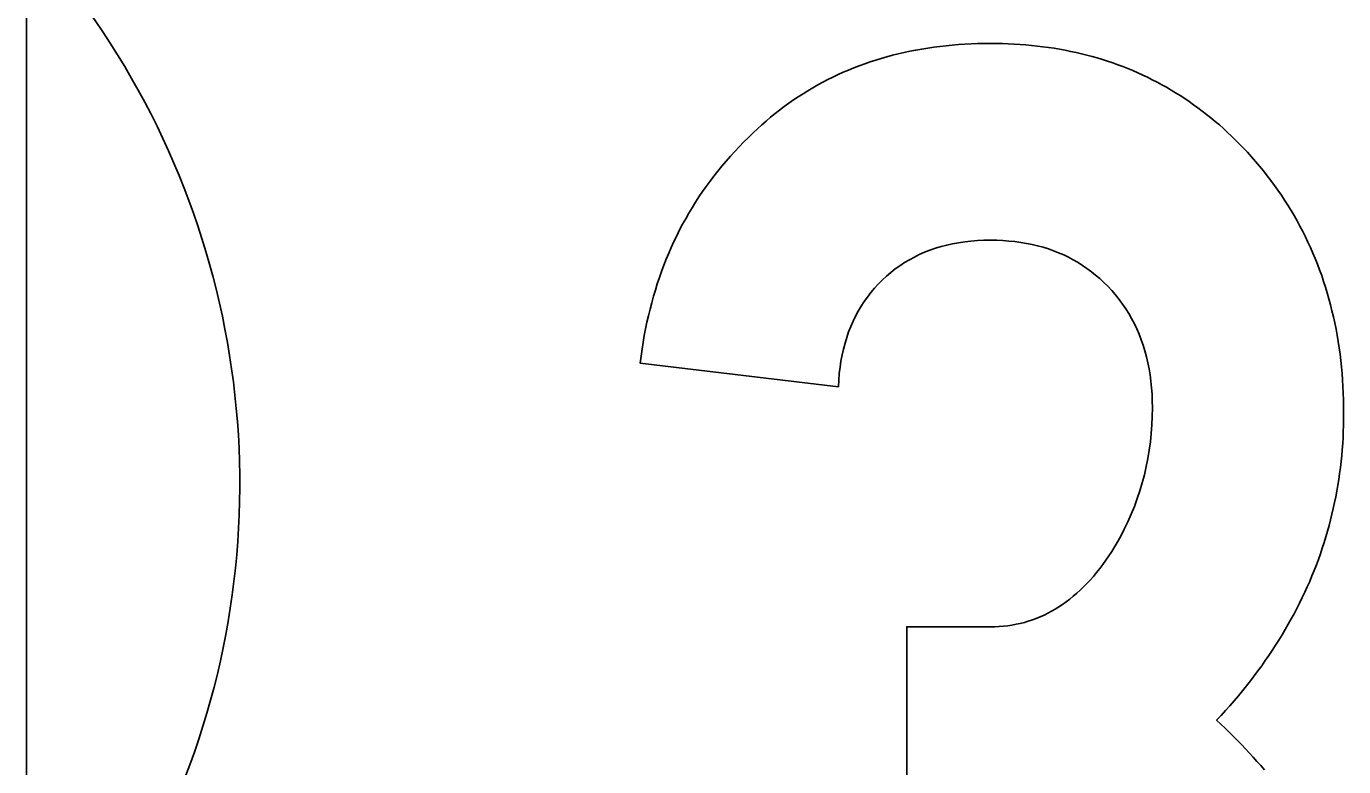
# Model space of a CAD drawing. Extents: x 10133 to 81668, y 5524 to 11018.
# Drawn here: x 35486.89 to 35532.1, y 8332.68 to 8358.09 of the extents above; entities that cross this region are included whole.
import ezdxf

# ---------------------------------------------------------------- set-up
doc = ezdxf.new("R2010")
doc.units = 0
doc.layers.add('DisPlatData', color=7, linetype='Continuous')

msp = doc.modelspace()

# ---------------------------------------------------------------- linework, layer by layer
at = {"layer": 'DisPlatData'}
for p, q in [((35486.892, 8374.479), (35486.892, 8286.979)), ((35486.892, 8374.479), (35486.892, 8286.979)), ((35486.892, 8286.979), (35486.892, 8374.479)), ((35486.892, 8286.979), (35486.892, 8374.479)), ((35518.679, 8350.626), (35518.479, 8350.582))]:
    msp.add_line(p, q, dxfattribs=at)
for points in [[(35521.387, 8357.436), (35521.191, 8357.454), (35520.995, 8357.469), (35520.795, 8357.482), (35520.591, 8357.492), (35520.391, 8357.498), (35520.183, 8357.503), (35519.979, 8357.504), (35519.758, 8357.503), (35519.533, 8357.498), (35519.316, 8357.49), (35519.095, 8357.479), (35518.879, 8357.464), (35518.666, 8357.447), (35518.454, 8357.426), (35518.241, 8357.403), (35518.033, 8357.376), (35517.824, 8357.345), (35517.62, 8357.312), (35517.416, 8357.276), (35517.216, 8357.236), (35517.012, 8357.193), (35516.816, 8357.148), (35516.62, 8357.098), (35516.424, 8357.046), (35516.233, 8356.991), (35516.041, 8356.932), (35515.849, 8356.87), (35515.662, 8356.805), (35515.474, 8356.738), (35515.291, 8356.666), (35515.108, 8356.592), (35514.929, 8356.514), (35514.749, 8356.433), (35514.574, 8356.349), (35514.399, 8356.262), (35514.224, 8356.172), (35514.054, 8356.078), (35513.883, 8355.982), (35513.716, 8355.882), (35513.549, 8355.779), (35513.383, 8355.673), (35513.22, 8355.564), (35513.058, 8355.451), (35512.899, 8355.336), (35512.741, 8355.217), (35512.587, 8355.095), (35512.433, 8354.97), (35512.283, 8354.842), (35512.129, 8354.71), (35511.983, 8354.575), (35511.837, 8354.438), (35511.67, 8354.281), (35511.512, 8354.122), (35511.354, 8353.961), (35511.204, 8353.798), (35511.054, 8353.633), (35510.904, 8353.466), (35510.762, 8353.297), (35510.624, 8353.125), (35510.487, 8352.952), (35510.354, 8352.776), (35510.224, 8352.598), (35510.099, 8352.419), (35509.974, 8352.237), (35509.858, 8352.053), (35509.741, 8351.867), (35509.629, 8351.678), (35509.52, 8351.488), (35509.412, 8351.296), (35509.312, 8351.101), (35509.212, 8350.905), (35509.116, 8350.706), (35509.024, 8350.505), (35508.937, 8350.303), (35508.854, 8350.098), (35508.77, 8349.89), (35508.691, 8349.681), (35508.616, 8349.47), (35508.545, 8349.257), (35508.479, 8349.041), (35508.412, 8348.824), (35508.354, 8348.604), (35508.295, 8348.383), (35508.241, 8348.159), (35508.187, 8347.933), (35508.141, 8347.705), (35508.095, 8347.475), (35508.058, 8347.243), (35508.02, 8347.008), (35507.987, 8346.772), (35507.954, 8346.533), (35514.758, 8345.719), (35514.77, 8345.947), (35514.791, 8346.17), (35514.816, 8346.388), (35514.849, 8346.602), (35514.887, 8346.81), (35514.933, 8347.015), (35514.987, 8347.214), (35515.045, 8347.409)], [(35515.045, 8347.409), (35514.987, 8347.214), (35514.933, 8347.015), (35514.887, 8346.81), (35514.849, 8346.602), (35514.816, 8346.388), (35514.791, 8346.17), (35514.77, 8345.947), (35514.758, 8345.719), (35507.954, 8346.533), (35507.987, 8346.772), (35508.02, 8347.008), (35508.058, 8347.243), (35508.095, 8347.475), (35508.141, 8347.705), (35508.187, 8347.933), (35508.241, 8348.159), (35508.295, 8348.383), (35508.354, 8348.604), (35508.412, 8348.824), (35508.479, 8349.041), (35508.545, 8349.257), (35508.616, 8349.47), (35508.691, 8349.681), (35508.77, 8349.89), (35508.854, 8350.098), (35508.937, 8350.303), (35509.024, 8350.505), (35509.116, 8350.706), (35509.212, 8350.905), (35509.312, 8351.101), (35509.412, 8351.296), (35509.52, 8351.488), (35509.629, 8351.678), (35509.741, 8351.867), (35509.858, 8352.053), (35509.974, 8352.237), (35510.099, 8352.419), (35510.224, 8352.598), (35510.354, 8352.776), (35510.487, 8352.952), (35510.624, 8353.125), (35510.762, 8353.297), (35510.904, 8353.466), (35511.054, 8353.633), (35511.204, 8353.798), (35511.354, 8353.961), (35511.512, 8354.122), (35511.67, 8354.281), (35511.837, 8354.438), (35511.983, 8354.575), (35512.129, 8354.71), (35512.283, 8354.842), (35512.433, 8354.97), (35512.587, 8355.095), (35512.741, 8355.217), (35512.899, 8355.336), (35513.058, 8355.451), (35513.22, 8355.564), (35513.383, 8355.673), (35513.549, 8355.779), (35513.716, 8355.882), (35513.883, 8355.982), (35514.054, 8356.078), (35514.224, 8356.172), (35514.399, 8356.262), (35514.574, 8356.349), (35514.749, 8356.433), (35514.929, 8356.514), (35515.108, 8356.592), (35515.291, 8356.666), (35515.474, 8356.738), (35515.662, 8356.805), (35515.849, 8356.87), (35516.041, 8356.932), (35516.233, 8356.991), (35516.424, 8357.046), (35516.62, 8357.098), (35516.816, 8357.148), (35517.012, 8357.193), (35517.216, 8357.236), (35517.416, 8357.276), (35517.62, 8357.312), (35517.824, 8357.345), (35518.033, 8357.376), (35518.241, 8357.403), (35518.454, 8357.426), (35518.666, 8357.447), (35518.879, 8357.464), (35519.095, 8357.479), (35519.316, 8357.49), (35519.533, 8357.498), (35519.758, 8357.503), (35519.979, 8357.504), (35520.183, 8357.503), (35520.391, 8357.498), (35520.591, 8357.492), (35520.795, 8357.482), (35520.995, 8357.469), (35521.191, 8357.454), (35521.387, 8357.436)], [(35531.987, 8342.947), (35532.012, 8343.151), (35532.033, 8343.355), (35532.049, 8343.56), (35532.066, 8343.767), (35532.078, 8343.974), (35532.087, 8344.181), (35532.095, 8344.39), (35532.099, 8344.599), (35532.099, 8344.809), (35532.099, 8345.041), (35532.095, 8345.272), (35532.087, 8345.501), (35532.074, 8345.729), (35532.062, 8345.955), (35532.045, 8346.178), (35532.024, 8346.401), (35531.999, 8346.622), (35531.974, 8346.841), (35531.945, 8347.058), (35531.912, 8347.274), (35531.874, 8347.488), (35531.837, 8347.7), (35531.795, 8347.911), (35531.749, 8348.12), (35531.699, 8348.327), (35531.649, 8348.533), (35531.595, 8348.737), (35531.537, 8348.939), (35531.474, 8349.14), (35531.412, 8349.338), (35531.345, 8349.536), (35531.274, 8349.731), (35531.199, 8349.925), (35531.124, 8350.118), (35531.045, 8350.308), (35530.962, 8350.497), (35530.874, 8350.684), (35530.787, 8350.87), (35530.695, 8351.053), (35530.599, 8351.235), (35530.499, 8351.416), (35530.399, 8351.595), (35530.295, 8351.772), (35530.187, 8351.948), (35530.074, 8352.121), (35529.962, 8352.293), (35529.845, 8352.464), (35529.724, 8352.633), (35529.599, 8352.8), (35529.474, 8352.965), (35529.345, 8353.129), (35529.212, 8353.291), (35529.074, 8353.451), (35528.937, 8353.61), (35528.795, 8353.767), (35528.662, 8353.91), (35528.524, 8354.049), (35528.391, 8354.186), (35528.253, 8354.32), (35528.112, 8354.451), (35527.974, 8354.58), (35527.833, 8354.705), (35527.687, 8354.828), (35527.541, 8354.949), (35527.395, 8355.066), (35527.249, 8355.181), (35527.099, 8355.293), (35526.949, 8355.402), (35526.799, 8355.508), (35526.645, 8355.612), (35526.491, 8355.713), (35526.333, 8355.811), (35526.178, 8355.906), (35526.016, 8355.999), (35525.858, 8356.089), (35525.695, 8356.176), (35525.533, 8356.26), (35525.366, 8356.342), (35525.203, 8356.42), (35525.033, 8356.497), (35524.866, 8356.57), (35524.695, 8356.64), (35524.524, 8356.708), (35524.349, 8356.773), (35524.174, 8356.835), (35523.999, 8356.895), (35523.824, 8356.951), (35523.645, 8357.005), (35523.466, 8357.056), (35523.283, 8357.105), (35523.099, 8357.15), (35522.916, 8357.193), (35522.728, 8357.233), (35522.541, 8357.27), (35522.353, 8357.305), (35522.162, 8357.337), (35521.97, 8357.366), (35521.778, 8357.392), (35521.583, 8357.415), (35521.387, 8357.436)], [(35521.387, 8357.436), (35521.583, 8357.415), (35521.778, 8357.392), (35521.97, 8357.366), (35522.162, 8357.337), (35522.353, 8357.305), (35522.541, 8357.27), (35522.728, 8357.233), (35522.916, 8357.193), (35523.099, 8357.15), (35523.283, 8357.105), (35523.466, 8357.056), (35523.645, 8357.005), (35523.824, 8356.951), (35523.999, 8356.895), (35524.174, 8356.835), (35524.349, 8356.773), (35524.524, 8356.708), (35524.695, 8356.64), (35524.866, 8356.57), (35525.033, 8356.497), (35525.203, 8356.42), (35525.366, 8356.342), (35525.533, 8356.26), (35525.695, 8356.176), (35525.858, 8356.089), (35526.016, 8355.999), (35526.178, 8355.906), (35526.333, 8355.811), (35526.491, 8355.713), (35526.645, 8355.612), (35526.799, 8355.508), (35526.949, 8355.402), (35527.099, 8355.293), (35527.249, 8355.181), (35527.395, 8355.066), (35527.541, 8354.949), (35527.687, 8354.828), (35527.833, 8354.705), (35527.974, 8354.58), (35528.112, 8354.451), (35528.253, 8354.32), (35528.391, 8354.186), (35528.524, 8354.049), (35528.662, 8353.91), (35528.795, 8353.767), (35528.937, 8353.61), (35529.074, 8353.451), (35529.212, 8353.291), (35529.345, 8353.129), (35529.474, 8352.965), (35529.599, 8352.8), (35529.724, 8352.633), (35529.845, 8352.464), (35529.962, 8352.293), (35530.074, 8352.121), (35530.187, 8351.948), (35530.295, 8351.772), (35530.399, 8351.595), (35530.499, 8351.416), (35530.599, 8351.235), (35530.695, 8351.053), (35530.787, 8350.87), (35530.874, 8350.684), (35530.962, 8350.497), (35531.045, 8350.308), (35531.124, 8350.118), (35531.199, 8349.925), (35531.274, 8349.731), (35531.345, 8349.536), (35531.412, 8349.338), (35531.474, 8349.14), (35531.537, 8348.939), (35531.595, 8348.737), (35531.649, 8348.533), (35531.699, 8348.327), (35531.749, 8348.12), (35531.795, 8347.911), (35531.837, 8347.7), (35531.874, 8347.488), (35531.912, 8347.274), (35531.945, 8347.058), (35531.974, 8346.841), (35531.999, 8346.622), (35532.024, 8346.401), (35532.045, 8346.178), (35532.062, 8345.955), (35532.074, 8345.729), (35532.087, 8345.501), (35532.095, 8345.272), (35532.099, 8345.041), (35532.099, 8344.809), (35532.099, 8344.599), (35532.095, 8344.39), (35532.087, 8344.181), (35532.078, 8343.974), (35532.066, 8343.767), (35532.049, 8343.56), (35532.033, 8343.355), (35532.012, 8343.151), (35531.987, 8342.947)], [(35518.679, 8350.626), (35518.883, 8350.664), (35519.095, 8350.695), (35519.308, 8350.718), (35519.529, 8350.735), (35519.749, 8350.746), (35519.979, 8350.749), (35520.195, 8350.746), (35520.404, 8350.737), (35520.612, 8350.722), (35520.816, 8350.701), (35521.016, 8350.675), (35521.212, 8350.642), (35521.408, 8350.603), (35521.595, 8350.558), (35521.783, 8350.507), (35521.966, 8350.45), (35522.141, 8350.388), (35522.316, 8350.319), (35522.491, 8350.244), (35522.658, 8350.163), (35522.82, 8350.077), (35522.983, 8349.984), (35523.137, 8349.885), (35523.291, 8349.781), (35523.441, 8349.67), (35523.587, 8349.554), (35523.728, 8349.431), (35523.866, 8349.303), (35524.003, 8349.168), (35524.141, 8349.023), (35524.27, 8348.873), (35524.391, 8348.718), (35524.512, 8348.56), (35524.62, 8348.398), (35524.724, 8348.231), (35524.824, 8348.06), (35524.916, 8347.885), (35524.999, 8347.707), (35525.078, 8347.523), (35525.153, 8347.336), (35525.22, 8347.144), (35525.278, 8346.949), (35525.333, 8346.749), (35525.383, 8346.545), (35525.42, 8346.337), (35525.458, 8346.124), (35525.487, 8345.908), (35525.508, 8345.687), (35525.524, 8345.463), (35525.533, 8345.233), (35525.537, 8345), (35525.533, 8344.704), (35525.52, 8344.41), (35525.499, 8344.118), (35525.466, 8343.83), (35525.428, 8343.543), (35525.383, 8343.26), (35525.324, 8342.979), (35525.262, 8342.701), (35525.187, 8342.425), (35525.108, 8342.153), (35525.016, 8341.883), (35524.92, 8341.615), (35524.812, 8341.35), (35524.695, 8341.088), (35524.57, 8340.829), (35524.437, 8340.572), (35524.295, 8340.318), (35524.145, 8340.066), (35524.045, 8339.912), (35523.941, 8339.762), (35523.837, 8339.618), (35523.728, 8339.477), (35523.62, 8339.342)], [(35523.62, 8339.342), (35523.728, 8339.477), (35523.837, 8339.618), (35523.941, 8339.762), (35524.045, 8339.912), (35524.145, 8340.066), (35524.295, 8340.318), (35524.437, 8340.572), (35524.57, 8340.829), (35524.695, 8341.088), (35524.812, 8341.35), (35524.92, 8341.615), (35525.016, 8341.883), (35525.108, 8342.153), (35525.187, 8342.425), (35525.262, 8342.701), (35525.324, 8342.979), (35525.383, 8343.26), (35525.428, 8343.543), (35525.466, 8343.83), (35525.499, 8344.118), (35525.52, 8344.41), (35525.533, 8344.704), (35525.537, 8345), (35525.533, 8345.233), (35525.524, 8345.463), (35525.508, 8345.687), (35525.487, 8345.908), (35525.458, 8346.124), (35525.42, 8346.337), (35525.383, 8346.545), (35525.333, 8346.749), (35525.278, 8346.949), (35525.22, 8347.144), (35525.153, 8347.336), (35525.078, 8347.523), (35524.999, 8347.707), (35524.916, 8347.885), (35524.824, 8348.06), (35524.724, 8348.231), (35524.62, 8348.398), (35524.512, 8348.56), (35524.391, 8348.718), (35524.27, 8348.873), (35524.141, 8349.023), (35524.003, 8349.168), (35523.866, 8349.303), (35523.728, 8349.431), (35523.587, 8349.554), (35523.441, 8349.67), (35523.291, 8349.781), (35523.137, 8349.885), (35522.983, 8349.984), (35522.82, 8350.077), (35522.658, 8350.163), (35522.491, 8350.244), (35522.316, 8350.319), (35522.141, 8350.388), (35521.966, 8350.45), (35521.783, 8350.507), (35521.595, 8350.558), (35521.408, 8350.603), (35521.212, 8350.642), (35521.016, 8350.675), (35520.816, 8350.701), (35520.612, 8350.722), (35520.404, 8350.737), (35520.195, 8350.746), (35519.979, 8350.749), (35519.749, 8350.746), (35519.529, 8350.735), (35519.308, 8350.718), (35519.095, 8350.695), (35518.883, 8350.664), (35518.679, 8350.626)], [(35515.045, 8347.409), (35515.112, 8347.6), (35515.183, 8347.785), (35515.262, 8347.966), (35515.345, 8348.142), (35515.437, 8348.314), (35515.537, 8348.481), (35515.641, 8348.643), (35515.754, 8348.8), (35515.87, 8348.953), (35515.995, 8349.102), (35516.129, 8349.245), (35516.266, 8349.384), (35516.412, 8349.517), (35516.558, 8349.643), (35516.712, 8349.763), (35516.866, 8349.875), (35517.029, 8349.981), (35517.195, 8350.08), (35517.366, 8350.173), (35517.537, 8350.258), (35517.716, 8350.336), (35517.899, 8350.408), (35518.091, 8350.473), (35518.283, 8350.531), (35518.479, 8350.582), (35518.679, 8350.626)], [(35518.479, 8350.582), (35518.283, 8350.531), (35518.091, 8350.473), (35517.899, 8350.408), (35517.716, 8350.336), (35517.537, 8350.258), (35517.366, 8350.173), (35517.195, 8350.08), (35517.029, 8349.981), (35516.866, 8349.875), (35516.712, 8349.763), (35516.558, 8349.643), (35516.412, 8349.517), (35516.266, 8349.384), (35516.129, 8349.245), (35515.995, 8349.102), (35515.87, 8348.953), (35515.754, 8348.8), (35515.641, 8348.643), (35515.537, 8348.481), (35515.437, 8348.314), (35515.345, 8348.142), (35515.262, 8347.966), (35515.183, 8347.785), (35515.112, 8347.6), (35515.045, 8347.409)], [(35529.378, 8332.57), (35529.253, 8332.716), (35529.124, 8332.861), (35528.995, 8333.006), (35528.862, 8333.15), (35528.728, 8333.293), (35528.595, 8333.435), (35528.458, 8333.576), (35528.32, 8333.716), (35528.178, 8333.856), (35528.033, 8333.995), (35527.887, 8334.133), (35527.741, 8334.27), (35527.895, 8334.436), (35528.045, 8334.603), (35528.195, 8334.771), (35528.341, 8334.94), (35528.487, 8335.11), (35528.624, 8335.28), (35528.762, 8335.451), (35528.899, 8335.623), (35529.028, 8335.795), (35529.158, 8335.969), (35529.287, 8336.143), (35529.408, 8336.318), (35529.528, 8336.494), (35529.649, 8336.671), (35529.766, 8336.848), (35529.878, 8337.027), (35529.987, 8337.206), (35530.095, 8337.386), (35530.199, 8337.566), (35530.299, 8337.748), (35530.399, 8337.93), (35530.495, 8338.113), (35530.587, 8338.297), (35530.678, 8338.482), (35530.766, 8338.667), (35530.849, 8338.853), (35530.933, 8339.04), (35531.012, 8339.228), (35531.087, 8339.417), (35531.162, 8339.606), (35531.233, 8339.796), (35531.299, 8339.987), (35531.366, 8340.179), (35531.428, 8340.371), (35531.487, 8340.565), (35531.545, 8340.759), (35531.599, 8340.954), (35531.649, 8341.15), (35531.699, 8341.346), (35531.745, 8341.544), (35531.787, 8341.742), (35531.828, 8341.94), (35531.866, 8342.14), (35531.899, 8342.341), (35531.933, 8342.542), (35531.962, 8342.744), (35531.987, 8342.947)], [(35531.987, 8342.947), (35531.962, 8342.744), (35531.933, 8342.542), (35531.899, 8342.341), (35531.866, 8342.14), (35531.828, 8341.94), (35531.787, 8341.742), (35531.745, 8341.544), (35531.699, 8341.346), (35531.649, 8341.15), (35531.599, 8340.954), (35531.545, 8340.759), (35531.487, 8340.565), (35531.428, 8340.371), (35531.366, 8340.179), (35531.299, 8339.987), (35531.233, 8339.796), (35531.162, 8339.606), (35531.087, 8339.417), (35531.012, 8339.228), (35530.933, 8339.04), (35530.849, 8338.853), (35530.766, 8338.667), (35530.678, 8338.482), (35530.587, 8338.297), (35530.495, 8338.113), (35530.399, 8337.93), (35530.299, 8337.748), (35530.199, 8337.566), (35530.095, 8337.386), (35529.987, 8337.206), (35529.878, 8337.027), (35529.766, 8336.848), (35529.649, 8336.671), (35529.528, 8336.494), (35529.408, 8336.318), (35529.287, 8336.143), (35529.158, 8335.969), (35529.028, 8335.795), (35528.899, 8335.623), (35528.762, 8335.451), (35528.624, 8335.28), (35528.487, 8335.11), (35528.341, 8334.94), (35528.195, 8334.771), (35528.045, 8334.603), (35527.895, 8334.436), (35527.741, 8334.27), (35527.887, 8334.133), (35528.033, 8333.995), (35528.178, 8333.856), (35528.32, 8333.716), (35528.458, 8333.576), (35528.595, 8333.435), (35528.728, 8333.293), (35528.862, 8333.15), (35528.995, 8333.006), (35529.124, 8332.861), (35529.253, 8332.716), (35529.378, 8332.57)], [(35523.62, 8339.342), (35523.512, 8339.211), (35523.399, 8339.085), (35523.287, 8338.964), (35523.17, 8338.848), (35523.058, 8338.736), (35522.937, 8338.629), (35522.82, 8338.527), (35522.699, 8338.43), (35522.578, 8338.337), (35522.453, 8338.249), (35522.328, 8338.166), (35522.203, 8338.088), (35522.074, 8338.014), (35521.945, 8337.945), (35521.816, 8337.881), (35521.683, 8337.822), (35521.549, 8337.767), (35521.416, 8337.717), (35521.278, 8337.672), (35521.141, 8337.632), (35520.999, 8337.596), (35520.858, 8337.565), (35520.716, 8337.539), (35520.57, 8337.518), (35520.424, 8337.501), (35520.279, 8337.489), (35520.129, 8337.482), (35519.979, 8337.48), (35517.104, 8337.48), (35517.104, 8330.916)], [(35517.104, 8330.916), (35517.104, 8337.48), (35519.979, 8337.48), (35520.129, 8337.482), (35520.279, 8337.489), (35520.424, 8337.501), (35520.57, 8337.518), (35520.716, 8337.539), (35520.858, 8337.565), (35520.999, 8337.596), (35521.141, 8337.632), (35521.278, 8337.672), (35521.416, 8337.717), (35521.549, 8337.767), (35521.683, 8337.822), (35521.816, 8337.881), (35521.945, 8337.945), (35522.074, 8338.014), (35522.203, 8338.088), (35522.328, 8338.166), (35522.453, 8338.249), (35522.578, 8338.337), (35522.699, 8338.43), (35522.82, 8338.527), (35522.937, 8338.629), (35523.058, 8338.736), (35523.17, 8338.848), (35523.287, 8338.964), (35523.399, 8339.085), (35523.512, 8339.211), (35523.62, 8339.342)]]:
    msp.add_lwpolyline(points, dxfattribs=at)
msp.add_arc((35466.267, 8342.383), 27.951, 334.9895, 35.6629, dxfattribs=at)
msp.add_arc((35466.267, 8342.383), 27.951, 334.9895, 35.6629, dxfattribs=at)

doc.saveas('drawing.dxf')
